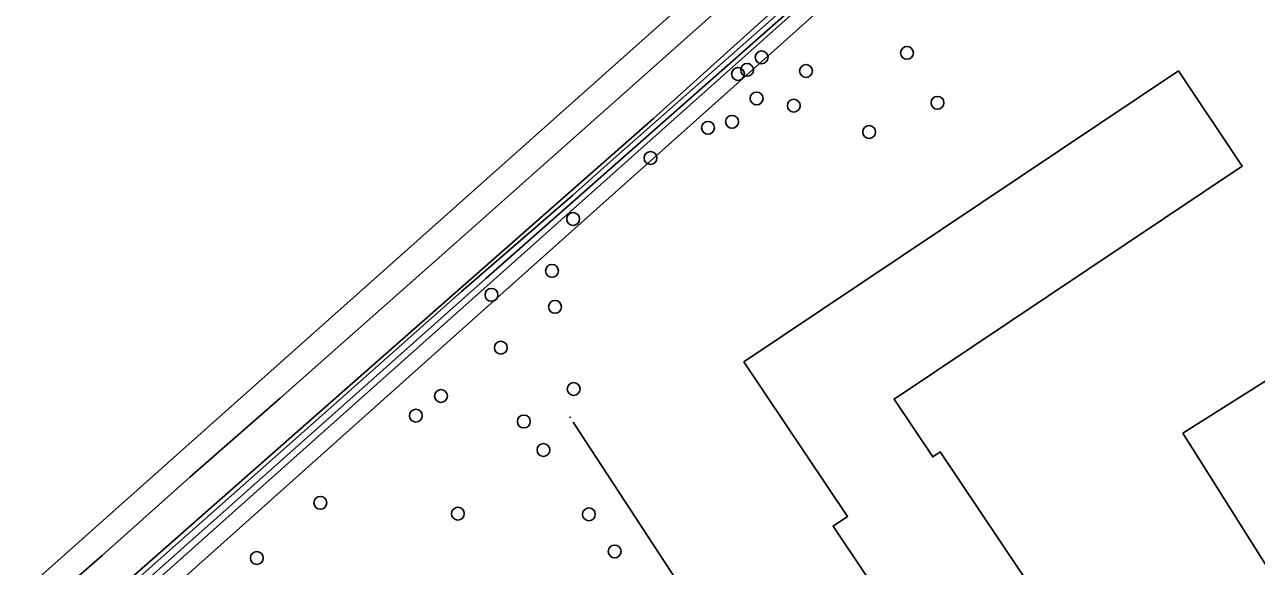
# Model space of a CAD drawing. Extents: x 158352 to 159489, y 383828 to 384603.
# Drawn here: x 158662.6 to 158756.3, y 384488.6 to 384529.9 of the extents above; entities that cross this region are included whole.
import ezdxf

# ---------------------------------------------------------------- set-up
doc = ezdxf.new("R2010")
doc.units = 0
for name, color, linetype in [('IMGEO_Boom', 7, 'Continuous'), ('IMGEO_Groenvoorziening', 7, 'Continuous'), ('IMGEO_Hek', 7, 'Continuous'), ('IMGEO_Oever', 7, 'Continuous'), ('IMGEO_Pand_vergunning_verleend', 7, 'Continuous'), ('IMGEO_Rijbaan_lokaal_gesloten', 7, 'Continuous'), ('IMGEO_Waterloop', 7, 'Continuous')]:
    doc.layers.add(name, color=color, linetype=linetype)

msp = doc.modelspace()

# ---------------------------------------------------------------- linework, layer by layer
at = {"layer": 'IMGEO_Boom'}
for centre in [(158718.632, 384527.373), (158729.691, 384527.709), (158717.53, 384526.415), (158722.016, 384526.335), (158716.831, 384526.106), (158718.25, 384524.242), (158721.081, 384523.692), (158732.015, 384523.912), (158716.386, 384522.467), (158714.552, 384522.01), (158726.815, 384521.69), (158710.178, 384519.714), (158704.29, 384515.069), (158702.683, 384511.116), (158698.076, 384509.289), (158702.909, 384508.377), (158698.786, 384505.264), (158704.33, 384502.126), (158694.233, 384501.583), (158692.321, 384500.086), (158700.539, 384499.65), (158702.032, 384497.478), (158685.059, 384493.456), (158695.521, 384492.631), (158705.489, 384492.584), (158707.449, 384489.755), (158680.219, 384489.255)]:
    msp.add_circle(centre, 0.489, dxfattribs=at)
at = {"layer": 'IMGEO_Groenvoorziening'}
for points in [[(158586.743, 384409.217), (158589.784, 384404.616), (158591.395, 384406.019), (158588.153, 384410.759), (158594.203, 384415.929), (158616.878, 384436.328), (158620.74, 384439.534), (158644.66, 384460.924), (158654.046, 384469.314), (158698.254, 384508.831), (158791.916, 384592.555), (158793.559, 384594.024), (158795.466, 384594.855)], [(158710.41, 384522.721), (158787.731, 384592.397), (158788.791, 384591.187), (158686.564, 384500), (158643.575, 384461.653), (158591.504, 384416.716), (158591.463, 384416.691)], [(158791.916, 384592.555), (158698.254, 384508.831), (158654.046, 384469.314), (158644.66, 384460.924), (158620.74, 384439.534), (158623.045, 384436.621), (158652.695, 384398.823)], [(158760.992, 384571.759), (158753.992, 384565.468), (158747.581, 384559.749), (158740.897, 384553.784), (158734.273, 384547.844), (158727.626, 384541.973), (158721.39, 384536.409), (158715.488, 384531.138), (158709.046, 384525.411), (158702.489, 384519.601), (158695.178, 384513.094), (158688.377, 384507.081), (158682.008, 384501.413), (158675.118, 384495.412), (158668.447, 384489.455), (158661.528, 384483.4), (158654.452, 384477.125), (158647.383, 384470.861), (158641.487, 384465.667), (158629.101, 384454.807), (158614.282, 384441.629), (158593.209, 384422.905)], [(158594.552, 384421.503), (158603.276, 384429.405), (158646.38, 384466.382), (158684.587, 384500), (158710.41, 384522.721)]]:
    msp.add_lwpolyline(points, dxfattribs=at)
at = {"layer": 'IMGEO_Hek'}
for points in [[(158704.084, 384499.915), (158704.028, 384500)], [(158732.444, 384456.543), (158704.29, 384499.603)]]:
    msp.add_lwpolyline(points, dxfattribs=at)
at = {"layer": 'IMGEO_Oever'}
for points in [[(158788.791, 384591.187), (158787.731, 384592.397), (158710.41, 384522.721), (158684.587, 384500), (158646.38, 384466.382), (158603.276, 384429.405), (158594.552, 384421.503), (158594.705, 384421.344), (158594.273, 384420.995), (158594.14, 384421.13), (158590.547, 384417.875)], [(158591.463, 384416.691), (158591.504, 384416.716), (158643.575, 384461.653), (158686.564, 384500), (158788.791, 384591.187)]]:
    msp.add_lwpolyline(points, dxfattribs=at)
msp.add_lwpolyline([(158668.684, 384485.49), (158685.627, 384500.511), (158695.797, 384509.535), (158704.268, 384516.87), (158707.113, 384519.418), (158720.223, 384530.989), (158730.542, 384540.543), (158738.652, 384547.804), (158749.608, 384557.571), (158756.02, 384563.388), (158774.661, 384580.076), (158787.591, 384591.477), (158787.952, 384591.074), (158745.51, 384553.346), (158724.576, 384534.322), (158697.654, 384510.543), (158655.574, 384473.091), (158631.582, 384452.029), (158592.516, 384418.271), (158592.198, 384418.632), (158606.465, 384431.456), (158631.795, 384453.282), (158649.735, 384468.76)], close=True, dxfattribs=at)
at = {"layer": 'IMGEO_Pand_vergunning_verleend'}
for points in [[(158717.287, 384504.196), (158750.351, 384526.337), (158755.204, 384519.089), (158728.71, 384501.348), (158731.658, 384496.945), (158732.229, 384497.327), (158739.807, 384486.011), (158731.565, 384480.493), (158724.071, 384491.685), (158725.171, 384492.422)], [(158739.11, 384470.761), (158741.778, 384472.568), (158742.82, 384471.03), (158760.576, 384483.052), (158750.687, 384498.769), (158758.246, 384503.525), (158772.772, 384480.437), (158744.969, 384461.609)]]:
    msp.add_lwpolyline(points, close=True, dxfattribs=at)
at = {"layer": 'IMGEO_Rijbaan_lokaal_gesloten'}
for points in [[(158784.518, 384595.476), (158663.699, 384487.819), (158587.308, 384421.188)], [(158593.209, 384422.905), (158614.282, 384441.629), (158629.101, 384454.807), (158641.487, 384465.667), (158647.383, 384470.861), (158654.452, 384477.125), (158661.528, 384483.4), (158668.447, 384489.455), (158675.118, 384495.412), (158682.008, 384501.413), (158688.377, 384507.081), (158695.178, 384513.094), (158702.489, 384519.601), (158709.046, 384525.411), (158715.488, 384531.138), (158721.39, 384536.409), (158727.626, 384541.973), (158734.273, 384547.844), (158740.897, 384553.784), (158747.581, 384559.749), (158753.992, 384565.468), (158760.992, 384571.759)]]:
    msp.add_lwpolyline(points, dxfattribs=at)
at = {"layer": 'IMGEO_Waterloop'}
msp.add_lwpolyline([(158592.198, 384418.632), (158592.516, 384418.271), (158631.582, 384452.029), (158655.574, 384473.091), (158697.654, 384510.543), (158724.576, 384534.322), (158745.51, 384553.346), (158787.952, 384591.074), (158787.591, 384591.477), (158774.661, 384580.076), (158756.02, 384563.388), (158749.608, 384557.571), (158738.652, 384547.804), (158730.542, 384540.543), (158720.223, 384530.989), (158707.113, 384519.418), (158704.268, 384516.87), (158695.797, 384509.535), (158685.627, 384500.511), (158668.684, 384485.49), (158649.735, 384468.76), (158631.795, 384453.282), (158606.465, 384431.456)], close=True, dxfattribs=at)

doc.saveas('drawing.dxf')
